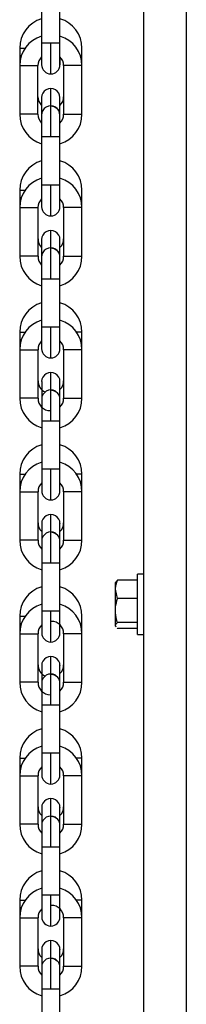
# Model space of a CAD drawing. Header units: inches. Extents: x 170 to 288, y 234 to 248.
# Tile 258 of 480: x 226.3363 to 226.384, y 241.5749 to 241.8568. Entities that reach past the tile are written whole.
import ezdxf

# ---------------------------------------------------------------- set-up
doc = ezdxf.new("R2010")
doc.units = ezdxf.units.IN
doc.header["$LTSCALE"] = 0.25
doc.header["$MEASUREMENT"] = 0
doc.layers.add('STANDARD Z GUIDE MOTOR LH', color=7, linetype='Continuous')

msp = doc.modelspace()

# ---------------------------------------------------------------- linework, layer by layer
at = {"layer": 'STANDARD Z GUIDE MOTOR LH'}
for p, q in [((226.3717270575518, 242.151111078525), (226.3717270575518, 240.7477779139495)), ((226.3840268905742, 242.151111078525), (226.3840268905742, 240.7477779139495)), ((226.3425758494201, 241.8640053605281), (226.3425761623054, 241.8500944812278)), ((226.3478254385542, 241.8443962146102), (226.3478254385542, 241.8640053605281)), ((226.3362768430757, 241.8486789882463), (226.336277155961, 241.8436745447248)), ((226.3362768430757, 241.8486789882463), (226.3378400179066, 241.8486789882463)), ((226.3425761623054, 241.8500944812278), (226.3425761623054, 241.8439265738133)), ((226.3452009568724, 241.8413019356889), (226.3452009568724, 241.8500946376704)), ((226.3478254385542, 241.8500946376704), (226.3452009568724, 241.8500946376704)), ((226.3541247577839, 241.8436747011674), (226.3541247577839, 241.8486793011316)), ((226.336277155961, 241.8436745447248), (226.336277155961, 241.8297636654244)), ((226.336277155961, 241.8436745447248), (226.3415264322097, 241.8436745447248)), ((226.341526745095, 241.8297638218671), (226.3415264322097, 241.8436745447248)), ((226.3488754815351, 241.8436747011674), (226.3488757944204, 241.8297639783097)), ((226.3541247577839, 241.8436747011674), (226.3488754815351, 241.8436747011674)), ((226.3541250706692, 241.8297639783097), (226.3541247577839, 241.8436747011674)), ((226.3452009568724, 241.8321766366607), (226.3452009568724, 241.8371411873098)), ((226.3425764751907, 241.8345163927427), (226.3425764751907, 241.8233438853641)), ((226.3478244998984, 241.8346002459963), (226.3478257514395, 241.8345165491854)), ((226.3478257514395, 241.8245472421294), (226.3478257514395, 241.8345165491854)), ((226.3488757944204, 241.8297639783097), (226.3541250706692, 241.8297639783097)), ((226.3425764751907, 241.8233438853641), (226.3425767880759, 241.8094331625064)), ((226.3425764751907, 241.8233438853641), (226.3478260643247, 241.8233438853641)), ((226.3478260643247, 241.8032652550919), (226.3478260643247, 241.8233438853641)), ((226.3362774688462, 241.8080176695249), (226.3362777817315, 241.8030130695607)), ((226.3362774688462, 241.8080176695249), (226.3378406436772, 241.8080176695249)), ((226.3425767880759, 241.8094331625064), (226.3425767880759, 241.8032650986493)), ((226.3478260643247, 241.8094331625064), (226.3425767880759, 241.8094331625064)), ((226.345201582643, 241.8006404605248), (226.345201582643, 241.8094331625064)), ((226.3541253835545, 241.803013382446), (226.3541253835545, 241.8080179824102)), ((226.3362777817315, 241.8030130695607), (226.3362777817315, 241.789102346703)), ((226.3415270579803, 241.789102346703), (226.3415270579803, 241.8030132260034)), ((226.3488761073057, 241.8030132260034), (226.3488764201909, 241.7891025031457)), ((226.3541256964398, 241.7891026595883), (226.3541253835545, 241.803013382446)), ((226.345201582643, 241.7915151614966), (226.345201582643, 241.7964797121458)), ((226.3478251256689, 241.7939387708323), (226.34782637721, 241.7938550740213)), ((226.3425771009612, 241.7938550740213), (226.3425771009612, 241.7826824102)), ((226.34782637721, 241.7893573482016), (226.34782637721, 241.7938550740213)), ((226.3415270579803, 241.789102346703), (226.3362777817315, 241.789102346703)), ((226.34782637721, 241.7826825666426), (226.34782637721, 241.7888504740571)), ((226.3425771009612, 241.7826824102), (226.3425774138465, 241.7687716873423)), ((226.3478266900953, 241.7687718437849), (226.34782637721, 241.7826825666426)), ((226.3425774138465, 241.7687716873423), (226.3425774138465, 241.7626037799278)), ((226.3462065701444, 241.7687716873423), (226.3425774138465, 241.7687716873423)), ((226.3452022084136, 241.7599791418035), (226.3452022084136, 241.7687716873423)), ((226.3478266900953, 241.7626037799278), (226.3478266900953, 241.7687718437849)), ((226.3362780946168, 241.7673561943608), (226.336278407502, 241.7623515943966)), ((226.3362780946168, 241.7673561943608), (226.3378412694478, 241.7673561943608)), ((226.354126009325, 241.7673565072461), (226.3525628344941, 241.7673565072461)), ((226.354126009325, 241.7623519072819), (226.354126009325, 241.7673565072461)), ((226.336278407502, 241.7623515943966), (226.336278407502, 241.7484408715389)), ((226.3415276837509, 241.7484410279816), (226.3415276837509, 241.7623517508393)), ((226.3488767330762, 241.7623519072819), (226.3488770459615, 241.7484410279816)), ((226.354126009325, 241.7623519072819), (226.3488767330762, 241.7623519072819)), ((226.3541263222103, 241.7484411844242), (226.354126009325, 241.7623519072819)), ((226.3425777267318, 241.7531935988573), (226.3425777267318, 241.7420210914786)), ((226.3478270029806, 241.7531935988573), (226.3478257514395, 241.7532772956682)), ((226.3478270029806, 241.7486958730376), (226.3478270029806, 241.7531937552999)), ((226.3478270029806, 241.7420210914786), (226.3478270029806, 241.7481891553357)), ((226.3425777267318, 241.7420210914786), (226.3425780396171, 241.7281103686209)), ((226.3425777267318, 241.7420210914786), (226.3478270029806, 241.7420210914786)), ((226.3478273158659, 241.7281103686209), (226.3478270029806, 241.7420210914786)), ((226.3362787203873, 241.7266948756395), (226.3362790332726, 241.7216902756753)), ((226.3362787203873, 241.7266948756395), (226.3378418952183, 241.7266948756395)), ((226.3425780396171, 241.7281103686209), (226.3425780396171, 241.7219423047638)), ((226.3478273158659, 241.7281103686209), (226.3425780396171, 241.7281103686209)), ((226.3478273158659, 241.7219424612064), (226.3478273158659, 241.7281103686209)), ((226.3541266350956, 241.7266950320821), (226.3525634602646, 241.7266950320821)), ((226.3541266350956, 241.7216905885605), (226.3541266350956, 241.7266950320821)), ((226.3362790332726, 241.7216902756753), (226.3362790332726, 241.7077795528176)), ((226.3362790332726, 241.7216902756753), (226.3415283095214, 241.7216902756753)), ((226.3415283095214, 241.7077795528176), (226.3415283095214, 241.7216902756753)), ((226.3488773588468, 241.7216904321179), (226.3488776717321, 241.7077797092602)), ((226.3541269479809, 241.7077797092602), (226.3541266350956, 241.7216905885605)), ((226.3452028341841, 241.7100645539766), (226.3452028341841, 241.7151569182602)), ((226.3425783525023, 241.7125321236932), (226.3425783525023, 241.7013596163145)), ((226.34782637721, 241.7126159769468), (226.3478276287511, 241.7125322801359)), ((226.3478276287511, 241.7013597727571), (226.3478276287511, 241.7125322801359)), ((226.3415283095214, 241.7077795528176), (226.3362790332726, 241.7077795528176)), ((226.3488776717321, 241.7077797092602), (226.3541269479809, 241.7077797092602)), ((226.3425783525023, 241.7013596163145), (226.3425786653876, 241.6874488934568)), ((226.3425783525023, 241.7013596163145), (226.3452031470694, 241.7013596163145)), ((226.3478279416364, 241.6874488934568), (226.3478276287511, 241.7013597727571)), ((226.3717270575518, 241.6981110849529), (226.370060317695, 241.6981110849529)), ((226.370060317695, 241.6807778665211), (226.370060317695, 241.6981110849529)), ((226.3638626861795, 241.6959294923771), (226.3637268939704, 241.695694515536)), ((226.3637268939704, 241.683194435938), (226.3637268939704, 241.695694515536)), ((226.3642850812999, 241.6963664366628), (226.3639599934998, 241.6958733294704)), ((226.370060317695, 241.6963664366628), (226.3642850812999, 241.6963664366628)), ((226.3642850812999, 241.6911367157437), (226.3637268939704, 241.6937514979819)), ((226.370060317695, 241.6911367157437), (226.3642850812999, 241.6911367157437)), ((226.3425786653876, 241.6874488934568), (226.3425786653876, 241.6812808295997)), ((226.3478279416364, 241.6874488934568), (226.3425786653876, 241.6874488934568)), ((226.3478279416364, 241.6812809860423), (226.3478279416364, 241.6874488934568)), ((226.3362793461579, 241.6860334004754), (226.3362793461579, 241.6810288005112)), ((226.3362793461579, 241.6860334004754), (226.3378425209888, 241.6860334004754)), ((226.3541272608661, 241.6810291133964), (226.3541272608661, 241.6860337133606)), ((226.370060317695, 241.6842149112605), (226.3642850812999, 241.6842149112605)), ((226.3639599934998, 241.6830156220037), (226.3637268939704, 241.6833687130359)), ((226.3637268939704, 241.683194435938), (226.3638626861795, 241.6829594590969)), ((226.3642850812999, 241.6825226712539), (226.3642128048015, 241.6826323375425)), ((226.370060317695, 241.6825226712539), (226.3642850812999, 241.6825226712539)), ((226.3362793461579, 241.6810288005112), (226.3362796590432, 241.6671180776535)), ((226.341528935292, 241.6671182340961), (226.341528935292, 241.6810289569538)), ((226.3488779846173, 241.6810289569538), (226.3488779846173, 241.6671182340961)), ((226.3541275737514, 241.6671183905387), (226.3541272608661, 241.6810291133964)), ((226.370060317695, 241.6807778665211), (226.3717270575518, 241.6807778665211)), ((226.3452034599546, 241.6694032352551), (226.3452034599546, 241.6744954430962)), ((226.3425789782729, 241.6718708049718), (226.3425789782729, 241.6606982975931)), ((226.3478270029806, 241.6719545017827), (226.3478282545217, 241.6718708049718)), ((226.3478282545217, 241.6673730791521), (226.3478282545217, 241.6718708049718)), ((226.3478282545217, 241.6606982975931), (226.3478282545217, 241.6668663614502)), ((226.3425789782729, 241.6606982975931), (226.3425792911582, 241.6467874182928)), ((226.3425789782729, 241.6606982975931), (226.3478282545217, 241.6606982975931)), ((226.347828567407, 241.6467875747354), (226.3478282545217, 241.6606982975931)), ((226.3362799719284, 241.6453719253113), (226.3362799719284, 241.6403674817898)), ((226.3362799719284, 241.6453719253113), (226.3378431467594, 241.6453719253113)), ((226.3425792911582, 241.6467874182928), (226.3425792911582, 241.6406195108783)), ((226.347828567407, 241.6467875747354), (226.3452037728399, 241.6467875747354)), ((226.347828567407, 241.6406195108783), (226.347828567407, 241.6467875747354)), ((226.3541278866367, 241.6453722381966), (226.3525647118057, 241.6453722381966)), ((226.3541278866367, 241.6403676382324), (226.3541278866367, 241.6453722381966)), ((226.3362799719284, 241.6403674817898), (226.3362802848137, 241.6264566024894)), ((226.3362799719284, 241.6403674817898), (226.3415295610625, 241.6403674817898)), ((226.3415295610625, 241.6264567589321), (226.3415295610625, 241.6403674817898)), ((226.3488786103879, 241.6403676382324), (226.3488786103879, 241.6264569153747)), ((226.3541278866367, 241.6403676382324), (226.3488786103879, 241.6403676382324)), ((226.354128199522, 241.6264569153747), (226.3541278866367, 241.6403676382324)), ((226.3452040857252, 241.6287417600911), (226.3452040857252, 241.6338341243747)), ((226.3425796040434, 241.6312093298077), (226.3425796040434, 241.620036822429)), ((226.3478273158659, 241.6312931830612), (226.3478288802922, 241.6312094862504)), ((226.3478288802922, 241.620036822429), (226.3478288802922, 241.6312094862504)), ((226.3488786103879, 241.6264569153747), (226.354128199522, 241.6264569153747)), ((226.3425796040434, 241.620036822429), (226.3425799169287, 241.6061260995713)), ((226.3425796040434, 241.620036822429), (226.3478288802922, 241.620036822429)), ((226.3478291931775, 241.6061260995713), (226.3478288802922, 241.620036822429)), ((226.3425799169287, 241.6061260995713), (226.3425799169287, 241.5999580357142)), ((226.3478291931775, 241.6061260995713), (226.3425799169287, 241.6061260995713)), ((226.3478291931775, 241.5999581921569), (226.3478291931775, 241.6061260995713)), ((226.336280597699, 241.6047106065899), (226.336280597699, 241.5997060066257)), ((226.336280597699, 241.6047106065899), (226.3378437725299, 241.6047106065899)), ((226.3541285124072, 241.599706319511), (226.3541285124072, 241.6047109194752)), ((226.336280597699, 241.5997060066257), (226.3362809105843, 241.585795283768)), ((226.341530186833, 241.585795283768), (226.341530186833, 241.5997061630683)), ((226.3488792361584, 241.5997061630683), (226.3488792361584, 241.5857954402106)), ((226.3541288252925, 241.5857955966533), (226.3541285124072, 241.599706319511)), ((226.3452047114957, 241.5880804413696), (226.3452047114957, 241.5931726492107)), ((226.342580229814, 241.5900783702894), (226.342580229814, 241.579375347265)), ((226.3478279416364, 241.5906317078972), (226.3478295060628, 241.5905480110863)), ((226.3478295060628, 241.5793755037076), (226.3478295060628, 241.5905480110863)), ((226.341530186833, 241.585795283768), (226.3362809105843, 241.585795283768)), ((226.342580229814, 241.579375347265), (226.3425805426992, 241.5654646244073)), ((226.347829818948, 241.5654647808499), (226.3478295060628, 241.5793755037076))]:
    msp.add_line(p, q, dxfattribs=at)
at = {"layer": 'STANDARD Z GUIDE MOTOR LH', "flags": 128}
for points in [[(226.3452009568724, 241.8500946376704), (226.3441962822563, 241.8500944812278), (226.3425761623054, 241.8500944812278)], [(226.3478257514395, 241.8439265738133), (226.3478257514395, 241.8440451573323), (226.3478254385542, 241.8443962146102)], [(226.3452012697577, 241.8233438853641), (226.3452012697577, 241.8314673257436), (226.3452009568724, 241.8319676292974), (226.3452009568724, 241.8321365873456)], [(226.3452009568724, 241.8321365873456), (226.3462056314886, 241.8319368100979), (226.3470400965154, 241.8313847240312)], [(226.341526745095, 241.8297638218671), (226.3378975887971, 241.8297638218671), (226.3370459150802, 241.8297636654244), (226.336277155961, 241.8297636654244)], [(226.3478260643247, 241.8233438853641), (226.3478257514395, 241.8245472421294)], [(226.3362777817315, 241.8030130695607), (226.3407582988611, 241.8030130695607), (226.34132712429, 241.8030132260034), (226.3415270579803, 241.8030132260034)], [(226.3541253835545, 241.803013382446), (226.3515009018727, 241.803013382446), (226.3504962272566, 241.8030132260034), (226.3488761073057, 241.8030132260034)], [(226.3452018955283, 241.7826825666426), (226.3452018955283, 241.7888999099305), (226.345201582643, 241.7899932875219), (226.345201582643, 241.7914751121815)], [(226.345201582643, 241.7914751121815), (226.3462062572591, 241.7912753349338), (226.347040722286, 241.7907232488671)], [(226.3488764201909, 241.7891025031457), (226.3539257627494, 241.7891025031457), (226.3541256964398, 241.7891026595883)], [(226.3425771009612, 241.7826824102), (226.3433458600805, 241.7826824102), (226.3441975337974, 241.7826825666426), (226.34782637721, 241.7826825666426)], [(226.3478266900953, 241.7687718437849), (226.3470579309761, 241.7687718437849), (226.3462065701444, 241.7687716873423)], [(226.336278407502, 241.7623515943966), (226.3364780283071, 241.7623515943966), (226.3370471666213, 241.7623517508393), (226.3415276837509, 241.7623517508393)], [(226.3452025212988, 241.7470255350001), (226.3452022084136, 241.7487407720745), (226.3452022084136, 241.7558182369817)], [(226.3452022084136, 241.7508137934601), (226.3462068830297, 241.7506140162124), (226.3470413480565, 241.7500619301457)], [(226.3452025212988, 241.7420210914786), (226.3452025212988, 241.7482384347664), (226.3452022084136, 241.7493319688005)], [(226.3415276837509, 241.7484410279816), (226.3399075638, 241.7484410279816), (226.3389032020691, 241.7484408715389), (226.336278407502, 241.7484408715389)], [(226.3488770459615, 241.7484410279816), (226.3496458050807, 241.7484410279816), (226.3504971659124, 241.7484411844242), (226.3541263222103, 241.7484411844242)], [(226.3452028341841, 241.7193176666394), (226.3452028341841, 241.7263949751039), (226.3452025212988, 241.7281103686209)], [(226.3541266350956, 241.7216905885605), (226.3539270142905, 241.7216905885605), (226.3533578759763, 241.7216904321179), (226.3488773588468, 241.7216904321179)], [(226.3452031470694, 241.7013596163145), (226.3452031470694, 241.7062446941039), (226.3452028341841, 241.7075769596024), (226.3452028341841, 241.710152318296)], [(226.3452028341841, 241.710152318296), (226.3462075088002, 241.7099525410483), (226.3470419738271, 241.7094004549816)], [(226.3452031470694, 241.7013596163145), (226.3462075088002, 241.7013597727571), (226.3478276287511, 241.7013597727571)], [(226.3452034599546, 241.6786561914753), (226.3452034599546, 241.6857334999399), (226.3452031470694, 241.6874488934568)], [(226.3362793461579, 241.6810288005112), (226.3378997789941, 241.6810288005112), (226.3389041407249, 241.6810289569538), (226.341528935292, 241.6810289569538)], [(226.3541272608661, 241.6810291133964), (226.3496467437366, 241.6810291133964), (226.3490776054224, 241.6810289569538), (226.3488779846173, 241.6810289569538)], [(226.341528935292, 241.6671182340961), (226.3413293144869, 241.6671182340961), (226.3407601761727, 241.6671180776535), (226.3362796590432, 241.6671180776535)], [(226.3452037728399, 241.6606982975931), (226.3452037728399, 241.6640630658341), (226.3452034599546, 241.6655832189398), (226.3452034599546, 241.669490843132)], [(226.3452034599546, 241.669490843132), (226.3462078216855, 241.6692912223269), (226.3470425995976, 241.6687391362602)], [(226.3488779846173, 241.6671182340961), (226.3515027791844, 241.6671182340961), (226.3525071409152, 241.6671183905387), (226.3541275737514, 241.6671183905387)], [(226.3452037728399, 241.6467875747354), (226.3441994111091, 241.6467874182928), (226.3425792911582, 241.6467874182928)], [(226.3452040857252, 241.6379948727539), (226.3452040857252, 241.6434226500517), (226.3452037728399, 241.6450721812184), (226.3452037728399, 241.6467875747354)], [(226.3452043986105, 241.620036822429), (226.3452043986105, 241.6234015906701), (226.3452040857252, 241.6249217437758), (226.3452040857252, 241.6288295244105)], [(226.3452040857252, 241.6288295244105), (226.3462084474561, 241.6286297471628), (226.3470432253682, 241.6280776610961)], [(226.3415295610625, 241.6264567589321), (226.3379007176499, 241.6264567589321), (226.3370490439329, 241.6264566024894), (226.3362802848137, 241.6264566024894)], [(226.3452047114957, 241.5973333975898), (226.3452047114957, 241.6027613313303), (226.3452043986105, 241.6044107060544), (226.3452043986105, 241.6061260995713)], [(226.3541285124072, 241.6047109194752), (226.3539285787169, 241.6047107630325), (226.3525653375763, 241.6047107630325)], [(226.336280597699, 241.5997060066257), (226.3399097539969, 241.5997060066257), (226.3407614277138, 241.5997061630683), (226.341530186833, 241.5997061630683)], [(226.3541285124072, 241.599706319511), (226.3515037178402, 241.599706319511), (226.3504993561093, 241.5997061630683), (226.3488792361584, 241.5997061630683)], [(226.3425799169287, 241.5905480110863), (226.3425799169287, 241.5904294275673), (226.342580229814, 241.5900783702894)], [(226.345205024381, 241.5793755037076), (226.345205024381, 241.581090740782), (226.3452047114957, 241.5827402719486), (226.3452047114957, 241.5881680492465)], [(226.3452047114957, 241.5881680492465), (226.3462090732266, 241.5879682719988), (226.3470435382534, 241.5874161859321)], [(226.3488792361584, 241.5857954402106), (226.3533600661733, 241.5857954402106), (226.3539288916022, 241.5857955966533), (226.3541288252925, 241.5857955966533)], [(226.342580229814, 241.579375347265), (226.3433489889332, 241.579375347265), (226.3442003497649, 241.5793755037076), (226.3478295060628, 241.5793755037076)]]:
    msp.add_lwpolyline(points, dxfattribs=at)
at = {"layer": 'STANDARD Z GUIDE MOTOR LH'}
for centre, radius, start, end in [((226.3450696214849, 241.8486791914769), 0.008792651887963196, 106.4749727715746, 180.0008626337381), ((226.3453320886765, 241.8486791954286), 0.008792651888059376, 0.0008626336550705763, 73.526752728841), ((226.3450696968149, 241.8436746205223), 0.00879265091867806, 106.474974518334, 180.0008626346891), ((226.3453321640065, 241.8436746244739), 0.008792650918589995, 0.0008626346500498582, 73.52675073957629), ((226.3450696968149, 241.8436746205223), 0.003543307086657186, 134.7257757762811, 180.0008626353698), ((227.191573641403, 241.8451758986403), 0.8437488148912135, 179.9309884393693, 180.0848369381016), ((226.3453321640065, 241.8436746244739), 0.003543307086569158, 0.0008626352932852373, 45.27434041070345), ((226.3452009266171, 241.843926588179), 0.002624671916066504, 180.0008626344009, 0.0008418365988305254), ((226.345201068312, 241.8345164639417), 0.002624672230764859, 0.0008626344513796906, 180.0008792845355), ((226.3450698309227, 241.8347684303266), 0.003543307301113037, 180.0008626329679, 225.2772984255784), ((226.3453322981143, 241.8347684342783), 0.003543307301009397, 314.7257723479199, 0.0008626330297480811), ((226.3452011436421, 241.8295118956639), 0.002624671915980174, 0.0008626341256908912, 180.0008792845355), ((226.3452011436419, 241.829511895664), 0.00262467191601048, 0.0008626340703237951, 45.52417337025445), ((226.3450699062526, 241.829763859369), 0.00879265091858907, 180.0008626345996, 253.5267507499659), ((226.3450699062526, 241.829763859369), 0.003543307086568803, 180.0008626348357, 225.2770074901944), ((226.3453323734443, 241.8297638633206), 0.003543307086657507, 314.7257757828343, 0.0008626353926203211), ((226.3453323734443, 241.8297638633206), 0.008792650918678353, 286.4749745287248, 0.0008626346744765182), ((226.3450702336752, 241.8080177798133), 0.00879265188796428, 106.4749727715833, 180.0008626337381), ((226.3453327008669, 241.808017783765), 0.008792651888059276, 0.0008626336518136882, 73.52675272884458), ((226.3450703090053, 241.8030132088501), 0.00879265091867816, 106.4749745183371, 180.0008626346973), ((226.3453327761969, 241.8030132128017), 0.008792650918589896, 0.0008626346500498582, 73.52675073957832), ((226.3450703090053, 241.8030132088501), 0.003543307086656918, 134.7248377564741, 180.0008626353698), ((226.3453327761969, 241.8030132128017), 0.003543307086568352, 0.0008626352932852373, 45.27520292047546), ((226.3452015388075, 241.8032651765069), 0.002624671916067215, 180.0008626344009, 0.0008418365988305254), ((226.345070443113, 241.7941070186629), 0.003543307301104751, 180.0008626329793, 225.2762185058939), ((226.3452016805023, 241.793855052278), 0.002624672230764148, 0.0008626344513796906, 180.0008792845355), ((226.3453329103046, 241.7941070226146), 0.00354330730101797, 314.7245468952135, 0.0008626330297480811), ((226.3452017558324, 241.7888504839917), 0.002624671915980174, 0.000862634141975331, 180.0008792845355), ((226.345070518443, 241.7891024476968), 0.008792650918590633, 180.0008626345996, 253.5267507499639), ((226.345070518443, 241.7891024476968), 0.00354330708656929, 180.0008626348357, 225.2751485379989), ((226.3452017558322, 241.7888504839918), 0.002624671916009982, 0.0008626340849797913, 45.52417337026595), ((226.3453329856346, 241.7891024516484), 0.003543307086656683, 314.7269389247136, 0.0008626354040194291), ((226.3453329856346, 241.7891024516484), 0.008792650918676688, 286.4749745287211, 0.0008626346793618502), ((226.3450708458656, 241.7673563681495), 0.008792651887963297, 106.4749727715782, 180.0008626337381), ((226.3453333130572, 241.7673563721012), 0.008792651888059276, 0.0008626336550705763, 73.52675272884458), ((226.3450709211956, 241.7623517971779), 0.00879265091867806, 106.474974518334, 180.0008626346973), ((226.3453333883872, 241.7623518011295), 0.008792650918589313, 0.0008626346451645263, 73.52675073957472), ((226.3450709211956, 241.7623517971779), 0.003543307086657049, 134.724887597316, 180.0008626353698), ((226.3453333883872, 241.7623518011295), 0.003543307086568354, 0.0008626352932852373, 45.27464851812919), ((226.3452021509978, 241.7626037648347), 0.002624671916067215, 180.0008626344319, 0.0008418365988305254), ((226.3452022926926, 241.7531936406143), 0.002624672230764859, 0.0008626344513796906, 180.0008792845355), ((226.3450710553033, 241.7534456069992), 0.003543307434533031, 180.0008626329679, 244.8147249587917), ((226.3453335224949, 241.7534456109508), 0.003543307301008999, 314.7257723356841, 0.0008626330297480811), ((226.3452023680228, 241.7481890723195), 0.00262467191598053, 0.000862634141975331, 180.0008792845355), ((226.3452023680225, 241.7481890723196), 0.002624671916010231, 0.0008626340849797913, 45.52417337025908), ((226.3450711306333, 241.7484410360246), 0.00879265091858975, 180.0008626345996, 253.5267507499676), ((226.3450711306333, 241.7484410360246), 0.003543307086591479, 180.0008626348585, 270.000862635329), ((226.3453335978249, 241.7484410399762), 0.00354330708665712, 314.7257757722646, 0.0008626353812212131), ((226.3453335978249, 241.7484410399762), 0.008792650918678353, 286.4749745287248, 0.0008626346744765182), ((226.3450714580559, 241.7266949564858), 0.008792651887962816, 106.4749727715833, 180.0008626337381), ((226.3453339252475, 241.7266949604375), 0.008792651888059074, 0.0008626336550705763, 73.52675272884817), ((226.3450715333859, 241.7216903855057), 0.008792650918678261, 106.4749745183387, 180.0008626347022), ((226.3453340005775, 241.7216903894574), 0.008792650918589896, 0.0008626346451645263, 73.52675073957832), ((226.3450715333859, 241.7216903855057), 0.003543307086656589, 134.7257757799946, 180.0008626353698), ((226.3453340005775, 241.7216903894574), 0.003543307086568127, 0.0008626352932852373, 45.27444885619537), ((226.3452027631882, 241.7219423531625), 0.00262467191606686, 180.0008626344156, 0.0008418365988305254), ((226.3452029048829, 241.7125322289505), 0.00262467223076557, 0.0008626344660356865, 180.0008792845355), ((226.3450716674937, 241.7127841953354), 0.003543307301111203, 180.0008626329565, 225.2771349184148), ((226.3453341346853, 241.7127841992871), 0.00354330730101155, 314.7254817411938, 0.0008626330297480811), ((226.3452029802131, 241.7075276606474), 0.002624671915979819, 0.000862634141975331, 180.0008792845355), ((226.3452029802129, 241.7075276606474), 0.00262467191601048, 0.0008626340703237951, 45.52417337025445), ((226.3450717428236, 241.7077796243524), 0.00879265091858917, 180.0008626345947, 253.5267507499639), ((226.3450717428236, 241.7077796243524), 0.003543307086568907, 180.0008626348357, 225.2768455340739), ((226.3453342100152, 241.7077796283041), 0.003543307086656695, 314.7257757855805, 0.0008626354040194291), ((226.3453342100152, 241.7077796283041), 0.008792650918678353, 286.4749745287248, 0.0008626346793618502), ((226.3450720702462, 241.6860335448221), 0.008792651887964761, 106.4749727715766, 180.0008626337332), ((226.3453345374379, 241.6860335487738), 0.008792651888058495, 0.0008626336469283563, 73.52675272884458), ((226.3450721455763, 241.6810289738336), 0.008792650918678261, 106.4749745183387, 180.0008626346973), ((226.3453346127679, 241.6810289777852), 0.008792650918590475, 0.0008626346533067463, 73.52675073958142), ((226.3453346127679, 241.6810289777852), 0.003543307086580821, 0.0008626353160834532, 90.00086263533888), ((226.3450721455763, 241.6810289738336), 0.003543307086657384, 134.7257757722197, 180.0008626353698), ((226.3452033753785, 241.6812809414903), 0.002624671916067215, 180.0008626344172, 0.0008418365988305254), ((226.3452035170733, 241.6718708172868), 0.002624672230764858, 0.0008626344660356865, 180.0008792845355), ((226.345072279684, 241.6721227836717), 0.003543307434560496, 180.0008626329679, 244.8195057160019), ((226.3453347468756, 241.6721227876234), 0.003543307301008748, 314.7257723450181, 0.0008626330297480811), ((226.345072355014, 241.6671182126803), 0.008792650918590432, 180.0008626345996, 253.5267507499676), ((226.345072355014, 241.6671182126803), 0.003543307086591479, 180.0008626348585, 270.000862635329), ((226.3452035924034, 241.6668662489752), 0.00262467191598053, 0.000862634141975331, 180.0008792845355), ((226.3452035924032, 241.6668662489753), 0.002624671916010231, 0.0008626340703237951, 45.52417337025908), ((226.3453348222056, 241.6671182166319), 0.003543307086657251, 314.7263240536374, 0.0008626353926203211), ((226.3453348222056, 241.6671182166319), 0.008792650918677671, 286.4749745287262, 0.0008626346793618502), ((226.3450726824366, 241.6453721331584), 0.008792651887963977, 106.4749727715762, 180.0008626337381), ((226.3453351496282, 241.6453721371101), 0.008792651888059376, 0.0008626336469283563, 73.526752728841), ((226.3450727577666, 241.6403675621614), 0.008792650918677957, 106.4749745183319, 180.0008626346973), ((226.3453352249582, 241.640367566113), 0.008792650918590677, 0.0008626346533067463, 73.52675073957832), ((226.3450727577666, 241.6403675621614), 0.00354330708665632, 134.7251362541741, 180.0008626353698), ((226.3453352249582, 241.640367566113), 0.003543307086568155, 0.0008626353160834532, 45.274668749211), ((226.3452039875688, 241.6406195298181), 0.002624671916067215, 180.0008626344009, 0.0008418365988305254), ((226.3452041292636, 241.6312094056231), 0.00262467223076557, 0.0008626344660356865, 180.0008792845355), ((226.3450728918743, 241.631461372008), 0.003543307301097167, 180.0008626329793, 225.275089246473), ((226.3453353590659, 241.6314613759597), 0.003543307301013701, 314.7251347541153, 0.0008626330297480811), ((226.3452042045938, 241.626204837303), 0.002624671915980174, 0.0008626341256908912, 180.0008792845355), ((226.3452042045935, 241.6262048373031), 0.002624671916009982, 0.0008626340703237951, 45.52417337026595), ((226.3450729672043, 241.6264568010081), 0.008792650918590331, 180.0008626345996, 253.5267507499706), ((226.3450729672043, 241.6264568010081), 0.003543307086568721, 180.0008626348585, 225.2768789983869), ((226.3453354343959, 241.6264568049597), 0.003543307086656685, 314.7257757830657, 0.0008626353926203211), ((226.3453354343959, 241.6264568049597), 0.00879265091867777, 286.4749745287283, 0.0008626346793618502), ((226.3450732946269, 241.6047107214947), 0.008792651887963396, 106.4749727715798, 180.0008626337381), ((226.3453357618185, 241.6047107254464), 0.008792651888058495, 0.0008626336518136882, 73.52675272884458), ((226.3450733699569, 241.5997061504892), 0.00879265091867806, 106.474974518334, 180.0008626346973), ((226.3453358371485, 241.5997061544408), 0.008792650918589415, 0.0008626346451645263, 73.52675073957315), ((226.3450733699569, 241.5997061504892), 0.003543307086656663, 134.7243731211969, 180.0008626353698), ((226.3453358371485, 241.5997061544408), 0.00354330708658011, 0.0008626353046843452, 90.00086263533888), ((226.3452045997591, 241.5999581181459), 0.00262467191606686, 180.0008626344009, 0.0008418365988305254), ((226.345204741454, 241.5905479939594), 0.002624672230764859, 0.0008626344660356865, 180.0008792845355), ((226.3450735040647, 241.5907999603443), 0.003543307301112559, 180.0008626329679, 225.2773042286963), ((226.3452048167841, 241.5855434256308), 0.00262467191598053, 0.0008626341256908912, 180.0008792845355), ((226.3453359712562, 241.590799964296), 0.003543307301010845, 314.7256001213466, 0.0008626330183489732), ((226.3450735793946, 241.5857953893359), 0.00879265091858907, 180.0008626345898, 253.5267507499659), ((226.3450735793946, 241.5857953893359), 0.003543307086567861, 180.0008626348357, 225.2743059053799), ((226.3452048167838, 241.5855434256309), 0.002624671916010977, 0.0008626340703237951, 45.52417337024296), ((226.3453360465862, 241.5857953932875), 0.003543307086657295, 314.7270226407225, 0.0008626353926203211), ((226.3453360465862, 241.5857953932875), 0.008792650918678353, 286.4749745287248, 0.0008626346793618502)]:
    msp.add_arc(centre, radius, start, end, dxfattribs=at)
for points, knots in [([(226.3637268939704, 241.6937514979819), (226.3637274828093, 241.6938135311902), (226.3637358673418, 241.694696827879), (226.3640204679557, 241.6955620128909), (226.3642850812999, 241.6963664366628)], [0, 0, 0, 0, 0.07022918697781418, 1, 1, 1, 1]), ([(226.3637268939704, 241.6876758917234), (226.363735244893, 241.6879905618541), (226.3637663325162, 241.6891619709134), (226.3640659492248, 241.6903025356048), (226.3642850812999, 241.6911367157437)], [0, 0, 0, 0, 0.2686253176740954, 1, 1, 1, 1]), ([(226.3642850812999, 241.6842149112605), (226.3642008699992, 241.684505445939), (226.363873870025, 241.6856336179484), (226.3637895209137, 241.6868056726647), (226.3637268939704, 241.6876758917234)], [0, 0, 0, 0, 0.2575269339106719, 1, 1, 1, 1]), ([(226.3637268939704, 241.6833687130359), (226.3637274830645, 241.6833888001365), (226.3637358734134, 241.6836748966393), (226.3640204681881, 241.6839547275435), (226.3642850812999, 241.6842149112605)], [0, 0, 0, 0, 0.07021092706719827, 1, 1, 1, 1])]:
    msp.add_open_spline(points, degree=3, knots=knots, dxfattribs=at)

doc.saveas('drawing.dxf')
